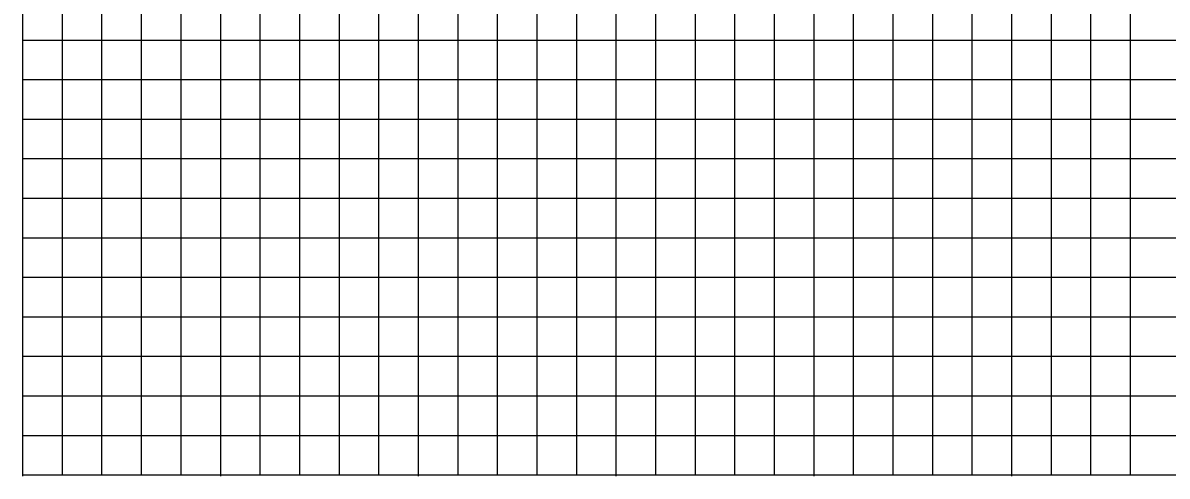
# Model space of a CAD drawing. Extents: x 1797809 to 2198143, y 249608 to 1237864.
# Drawn here: x 2194892.9 to 2194950.7, y 1237163 to 1237186 of the extents above; entities that cross this region are included whole.
import ezdxf

# ---------------------------------------------------------------- set-up
doc = ezdxf.new("R2010")
doc.units = 0
doc.layers.add('60', color=7, linetype='Continuous')
doc.layers.add('GSSHT', color=7, linetype='Continuous')

msp = doc.modelspace()

# ---------------------------------------------------------------- linework, layer by layer
at = {"layer": '60'}
for p, q in [((2194892.86, 1237163.106), (2194892.86, 1237223.106)), ((2194892.86, 1237163.046), (2194892.86, 1237163.106)), ((2194892.86, 1237163.106), (2195022.86, 1237163.106)), ((2194902.86, 1237163.046), (2194902.86, 1237163.106)), ((2194912.86, 1237163.046), (2194912.86, 1237163.106)), ((2194922.86, 1237163.046), (2194922.86, 1237163.106)), ((2194932.86, 1237163.046), (2194932.86, 1237163.106)), ((2194942.86, 1237163.046), (2194942.86, 1237163.106))]:
    msp.add_line(p, q, dxfattribs=at)
at = {"layer": 'GSSHT'}
for p, q in [((2194894.86, 1237163.106), (2194894.86, 1237223.106)), ((2194896.86, 1237163.106), (2194896.86, 1237223.106)), ((2194898.86, 1237163.106), (2194898.86, 1237223.106)), ((2194900.86, 1237163.106), (2194900.86, 1237223.106)), ((2194902.86, 1237163.106), (2194902.86, 1237223.106)), ((2194904.86, 1237163.106), (2194904.86, 1237223.106)), ((2194906.86, 1237163.106), (2194906.86, 1237223.106)), ((2194908.86, 1237163.106), (2194908.86, 1237223.106)), ((2194910.86, 1237163.106), (2194910.86, 1237223.106)), ((2194912.86, 1237163.106), (2194912.86, 1237223.106)), ((2194914.86, 1237163.106), (2194914.86, 1237223.106)), ((2194916.86, 1237163.106), (2194916.86, 1237223.106)), ((2194918.86, 1237163.106), (2194918.86, 1237223.106)), ((2194920.86, 1237163.106), (2194920.86, 1237223.106)), ((2194922.86, 1237163.106), (2194922.86, 1237223.106)), ((2194924.86, 1237163.106), (2194924.86, 1237223.106)), ((2194926.86, 1237163.106), (2194926.86, 1237223.106)), ((2194928.86, 1237163.106), (2194928.86, 1237223.106)), ((2194930.86, 1237163.106), (2194930.86, 1237223.106)), ((2194932.86, 1237163.106), (2194932.86, 1237223.106)), ((2194934.86, 1237163.106), (2194934.86, 1237223.106)), ((2194936.86, 1237163.106), (2194936.86, 1237223.106)), ((2194938.86, 1237163.106), (2194938.86, 1237223.106)), ((2194940.86, 1237163.106), (2194940.86, 1237223.106)), ((2194942.86, 1237163.106), (2194942.86, 1237223.106)), ((2194944.86, 1237163.106), (2194944.86, 1237223.106)), ((2194946.86, 1237163.106), (2194946.86, 1237223.106)), ((2194948.86, 1237163.106), (2194948.86, 1237223.106)), ((2194892.86, 1237185.106), (2195022.86, 1237185.106)), ((2194892.86, 1237183.106), (2195022.86, 1237183.106)), ((2194892.86, 1237181.106), (2195022.86, 1237181.106)), ((2194892.86, 1237179.106), (2195022.86, 1237179.106)), ((2194892.86, 1237177.106), (2195022.86, 1237177.106)), ((2194892.86, 1237175.106), (2195022.86, 1237175.106)), ((2194892.86, 1237173.106), (2195022.86, 1237173.106)), ((2194892.86, 1237171.106), (2195022.86, 1237171.106)), ((2194892.86, 1237169.106), (2195022.86, 1237169.106)), ((2194892.86, 1237167.106), (2195022.86, 1237167.106)), ((2194892.86, 1237165.106), (2195022.86, 1237165.106)), ((2194892.86, 1237163.106), (2195022.86, 1237163.106))]:
    msp.add_line(p, q, dxfattribs=at)

doc.saveas('drawing.dxf')
